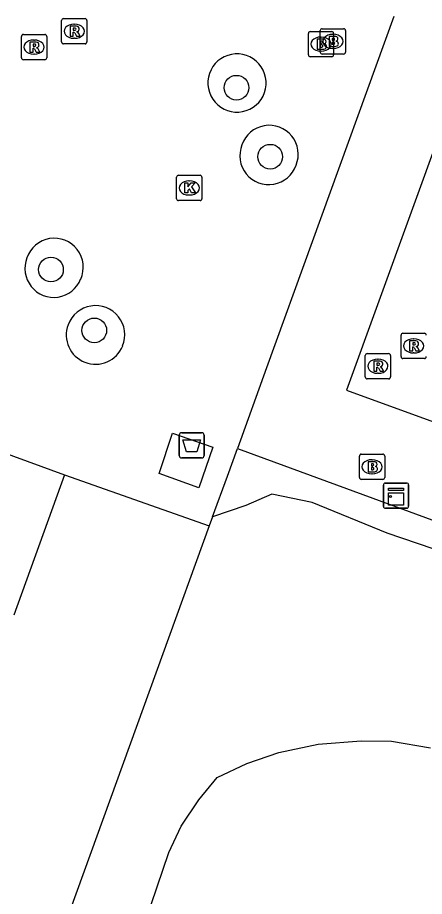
# Model space of a CAD drawing. Extents: x 155275 to 156263, y 382654 to 383635.
# Drawn here: x 155826.54 to 155842.67, y 383513.37 to 383548.17 of the extents above; entities that cross this region are included whole.
import ezdxf

# ---------------------------------------------------------------- set-up
doc = ezdxf.new("R2010")
doc.units = 0
for name, color, linetype in [('IMGEO_Afval_apart_plaats', 7, 'Continuous'), ('IMGEO_Boom', 7, 'Continuous'), ('IMGEO_Brandkraan', 7, 'Continuous'), ('IMGEO_Erf', 7, 'Continuous'), ('IMGEO_Groenvoorziening', 7, 'Continuous'), ('IMGEO_Kast', 7, 'Continuous'), ('IMGEO_Kolk', 7, 'Continuous'), ('IMGEO_Meer_plas_ven_vijver', 7, 'Continuous'), ('IMGEO_Pand', 7, 'Continuous'), ('IMGEO_Rijbaan_lokaal_gesloten', 7, 'Continuous'), ('IMGEO_Rijbaan_lokaal_open', 7, 'Continuous'), ('IMGEO_Rioolput', 7, 'Continuous'), ('IMGEO_Voetpad_open', 7, 'Continuous')]:
    doc.layers.add(name, color=color, linetype=linetype)

msp = doc.modelspace()

# ---------------------------------------------------------------- linework, layer by layer
at = {"layer": 'IMGEO_Afval_apart_plaats'}
for p, q in [((155832.946, 383530.832), (155832.946, 383531.632)), ((155832.946, 383531.632), (155832.946, 383530.832)), ((155833.046, 383531.732), (155833.836, 383531.732)), ((155833.836, 383531.732), (155833.046, 383531.732)), ((155833.936, 383531.632), (155833.936, 383530.832)), ((155833.936, 383530.832), (155833.936, 383531.632)), ((155833.836, 383530.732), (155833.046, 383530.732)), ((155833.046, 383530.732), (155833.836, 383530.732))]:
    msp.add_line(p, q, dxfattribs=at)
msp.add_lwpolyline([(155833.089, 383531.446), (155833.793, 383531.446), (155833.644, 383530.976), (155833.238, 383530.976), (155833.089, 383531.446)], dxfattribs=at)
for centre, start, end in [((155833.046, 383531.632), 90, 180), ((155833.046, 383531.632), 90, 180), ((155833.836, 383531.632), 0, 90), ((155833.836, 383531.632), 360, 90), ((155833.046, 383530.832), 180, 270), ((155833.046, 383530.832), 180, 270), ((155833.836, 383530.832), 270, 0), ((155833.836, 383530.832), 270, 0)]:
    msp.add_arc(centre, 0.1, start, end, dxfattribs=at)
at = {"layer": 'IMGEO_Boom'}
for centre in [(155835.216, 383545.396), (155836.553, 383542.664), (155827.864, 383538.194), (155829.581, 383535.785)]:
    msp.add_circle(centre, 0.489, dxfattribs=at)
at = {"layer": 'IMGEO_Brandkraan'}
for p, q in [((155838.065, 383546.695), (155838.065, 383547.547)), ((155838.14, 383547.621), (155838.992, 383547.621)), ((155838.536, 383546.804), (155838.536, 383547.656)), ((155838.611, 383547.73), (155839.463, 383547.73)), ((155839.024, 383547.51), (155839.049, 383547.51)), ((155839.066, 383547.547), (155839.066, 383546.695)), ((155839.537, 383547.656), (155839.537, 383546.804)), ((155838.553, 383547.401), (155838.578, 383547.401)), ((155838.576, 383546.841), (155838.551, 383546.841)), ((155839.047, 383546.95), (155839.022, 383546.95)), ((155838.992, 383546.621), (155838.14, 383546.621)), ((155839.463, 383546.73), (155838.611, 383546.73)), ((155840.089, 383529.957), (155840.089, 383530.809)), ((155840.164, 383530.883), (155841.016, 383530.883)), ((155841.09, 383530.809), (155841.09, 383529.957)), ((155840.577, 383530.663), (155840.602, 383530.663)), ((155840.6, 383530.103), (155840.575, 383530.103)), ((155841.016, 383529.883), (155840.164, 383529.883))]:
    msp.add_line(p, q, dxfattribs=at)
for points in [[(155838.065, 383546.695), (155838.065, 383547.547)], [(155838.14, 383547.621), (155838.992, 383547.621)], [(155838.536, 383546.804), (155838.536, 383547.656)], [(155838.611, 383547.73), (155839.463, 383547.73)], [(155839.066, 383547.547), (155839.066, 383546.695)], [(155839.537, 383547.656), (155839.537, 383546.804)], [(155838.413, 383547.321), (155838.413, 383546.921), (155838.626, 383546.921)], [(155838.644, 383547.321), (155838.413, 383547.321)], [(155838.592, 383547.24), (155838.538, 383547.24), (155838.538, 383547.164)], [(155838.538, 383547.164), (155838.591, 383547.164)], [(155838.884, 383547.43), (155838.884, 383547.03), (155839.097, 383547.03)], [(155839.115, 383547.43), (155838.884, 383547.43)], [(155839.063, 383547.349), (155839.009, 383547.349), (155839.009, 383547.273)], [(155839.009, 383547.273), (155839.062, 383547.273)], [(155839.071, 383547.197), (155839.009, 383547.197), (155839.009, 383547.116)], [(155839.009, 383547.116), (155839.071, 383547.116)], [(155838.6, 383547.088), (155838.538, 383547.088), (155838.538, 383547.007)], [(155838.538, 383547.007), (155838.6, 383547.007)], [(155838.992, 383546.621), (155838.14, 383546.621)], [(155839.463, 383546.73), (155838.611, 383546.73)], [(155840.089, 383529.957), (155840.089, 383530.809)], [(155840.164, 383530.883), (155841.016, 383530.883)], [(155841.09, 383530.809), (155841.09, 383529.957)], [(155840.437, 383530.583), (155840.437, 383530.183), (155840.65, 383530.183)], [(155840.668, 383530.583), (155840.437, 383530.583)], [(155840.616, 383530.502), (155840.562, 383530.502), (155840.562, 383530.426)], [(155840.562, 383530.426), (155840.615, 383530.426)], [(155840.624, 383530.35), (155840.562, 383530.35), (155840.562, 383530.269)], [(155840.562, 383530.269), (155840.624, 383530.269)], [(155841.016, 383529.883), (155840.164, 383529.883)]]:
    msp.add_lwpolyline(points, dxfattribs=at)
for centre, radius, start, end in [((155838.142, 383547.545), 0.0765, 91.552, 178.448), ((155838.142, 383547.545), 0.0765, 91.552, 178.448), ((155838.613, 383547.654), 0.0765, 91.552, 178.448), ((155838.613, 383547.654), 0.0765, 91.552, 178.448), ((155838.99, 383547.545), 0.0765, 1.552, 88.448), ((155838.99, 383547.545), 0.0765, 1.552, 88.448), ((155839.461, 383547.654), 0.0765, 1.552, 88.448), ((155839.461, 383547.654), 0.0765, 1.552, 88.448), ((155838.593, 383547.202), 0.0379, 267.8285, 90.9355), ((155838.648, 383547.176), 0.145, 59.4692, 91.5367), ((155838.673, 383547.223), 0.0922, 285.5137, 58.1501), ((155838.678, 383547.031), 0.105, 301.3115, 78.989), ((155839.064, 383547.311), 0.0379, 267.8285, 90.9355), ((155839.072, 383547.156), 0.0404, 269.8759, 90.5077), ((155839.119, 383547.285), 0.145, 59.4692, 91.5367), ((155839.144, 383547.332), 0.0922, 285.5137, 58.1501), ((155839.149, 383547.14), 0.105, 301.3115, 78.989), ((155838.613, 383546.806), 0.0765, 181.552, 268.448), ((155838.613, 383546.806), 0.0765, 181.552, 268.448), ((155838.601, 383547.047), 0.0404, 269.8759, 90.5077), ((155838.632, 383547.172), 0.251, 268.6676, 293.5347), ((155839.103, 383547.281), 0.251, 268.6676, 293.5347), ((155839.461, 383546.806), 0.0765, 271.552, 358.448), ((155839.461, 383546.806), 0.0765, 271.552, 358.448), ((155838.142, 383546.697), 0.0765, 181.552, 268.448), ((155838.142, 383546.697), 0.0765, 181.552, 268.448), ((155838.99, 383546.697), 0.0765, 271.552, 358.448), ((155838.99, 383546.697), 0.0765, 271.552, 358.448), ((155840.166, 383530.807), 0.0765, 91.552, 178.448), ((155840.166, 383530.807), 0.0765, 91.552, 178.448), ((155841.014, 383530.807), 0.0765, 1.552, 88.448), ((155841.014, 383530.807), 0.0765, 1.552, 88.448), ((155840.617, 383530.464), 0.0379, 267.8285, 90.9355), ((155840.672, 383530.438), 0.145, 59.4692, 91.5367), ((155840.697, 383530.485), 0.0922, 285.5137, 58.1501), ((155840.625, 383530.309), 0.0404, 269.8759, 90.5077), ((155840.656, 383530.434), 0.251, 268.6676, 293.5347), ((155840.702, 383530.293), 0.105, 301.3115, 78.989), ((155840.166, 383529.959), 0.0765, 181.552, 268.448), ((155840.166, 383529.959), 0.0765, 181.552, 268.448), ((155841.014, 383529.959), 0.0765, 271.552, 358.448), ((155841.014, 383529.959), 0.0765, 271.552, 358.448)]:
    msp.add_arc(centre, radius, start, end, dxfattribs=at)
for centre, major_axis, ratio, start_param, end_param in [((155839.023, 383547.23), (-0.387, 0.002), 0.722429, 4.712389, 7.853982), ((155839.048, 383547.23), (-0.39, 0.002), 0.717154, 1.570796, 4.712389), ((155838.552, 383547.121), (-0.387, 0.002), 0.722429, 4.712389, 7.853982), ((155838.577, 383547.121), (-0.39, 0.002), 0.717154, 1.570796, 4.712389), ((155840.576, 383530.383), (-0.387, 0.002), 0.722429, 4.712389, 7.853982), ((155840.601, 383530.383), (-0.39, 0.002), 0.717154, 1.570796, 4.712389)]:
    msp.add_ellipse(centre, major_axis=major_axis, ratio=ratio, start_param=start_param, end_param=end_param, dxfattribs=at)
at = {"layer": 'IMGEO_Erf'}
msp.add_lwpolyline([(155834.138, 383528.04), (155802.128, 383439.717), (155802.044, 383439.848)], dxfattribs=at)
at = {"layer": 'IMGEO_Groenvoorziening'}
msp.add_lwpolyline([(155852.788, 383523.803), (155841.183, 383527.749), (155838.22, 383528.976), (155836.623, 383529.304), (155835.584, 383528.848), (155834.269, 383528.401)], dxfattribs=at)
at = {"layer": 'IMGEO_Kast'}
for p, q in [((155841.115, 383529.741), (155841.956, 383529.741)), ((155841.956, 383529.741), (155841.115, 383529.741)), ((155841.04, 383528.816), (155841.04, 383529.657)), ((155841.04, 383529.657), (155841.04, 383528.816)), ((155842.04, 383529.666), (155842.04, 383528.825)), ((155842.04, 383528.825), (155842.04, 383529.666)), ((155841.965, 383528.741), (155841.124, 383528.741)), ((155841.124, 383528.741), (155841.965, 383528.741))]:
    msp.add_line(p, q, dxfattribs=at)
for points in [[(155841.235, 383529.531), (155841.835, 383529.531), (155841.835, 383529.446), (155841.235, 383529.446), (155841.235, 383529.531)], [(155841.235, 383529.356), (155841.835, 383529.356), (155841.835, 383528.867), (155841.235, 383528.867), (155841.235, 383529.356)]]:
    msp.add_lwpolyline(points, dxfattribs=at)
msp.add_circle((155841.319, 383529.205), 0.0377, dxfattribs=at)
for centre, start, end in [((155841.118, 383529.663), 92.4484, 184.2845), ((155841.118, 383529.663), 92.4484, 184.2845), ((155841.962, 383529.663), 2.4484, 94.2845), ((155841.962, 383529.663), 2.4484, 94.2845), ((155841.118, 383528.819), 182.4484, 274.2845), ((155841.118, 383528.819), 182.4484, 274.2845), ((155841.962, 383528.819), 272.4484, 4.2845), ((155841.962, 383528.819), 272.4484, 4.2845)]:
    msp.add_arc(centre, 0.0779, start, end, dxfattribs=at)
at = {"layer": 'IMGEO_Kolk'}
for p, q in [((155832.919, 383541.927), (155833.771, 383541.927)), ((155832.844, 383541.001), (155832.844, 383541.853)), ((155833.332, 383541.707), (155833.357, 383541.707)), ((155833.845, 383541.853), (155833.845, 383541.001)), ((155833.771, 383540.927), (155832.919, 383540.927)), ((155833.355, 383541.147), (155833.33, 383541.147))]:
    msp.add_line(p, q, dxfattribs=at)
for points in [[(155832.919, 383541.927), (155833.771, 383541.927)], [(155832.844, 383541.001), (155832.844, 383541.853)], [(155833.165, 383541.627), (155833.288, 383541.627), (155833.288, 383541.476), (155833.418, 383541.627), (155833.582, 383541.627), (155833.436, 383541.476), (155833.589, 383541.227), (155833.437, 383541.227), (155833.352, 383541.391), (155833.288, 383541.324), (155833.288, 383541.227), (155833.165, 383541.227), (155833.165, 383541.627)], [(155833.845, 383541.853), (155833.845, 383541.001)], [(155833.771, 383540.927), (155832.919, 383540.927)]]:
    msp.add_lwpolyline(points, dxfattribs=at)
for centre, start, end in [((155832.921, 383541.851), 91.552, 178.448), ((155832.921, 383541.851), 91.552, 178.448), ((155833.769, 383541.851), 1.552, 88.448), ((155833.769, 383541.851), 1.552, 88.448), ((155832.921, 383541.003), 181.552, 268.448), ((155832.921, 383541.003), 181.552, 268.448), ((155833.769, 383541.003), 271.552, 358.448), ((155833.769, 383541.003), 271.552, 358.448)]:
    msp.add_arc(centre, 0.0765, start, end, dxfattribs=at)
for centre, major_axis, ratio, start_param, end_param in [((155833.331, 383541.427), (-0.387, 0.002), 0.722429, 4.712389, 7.853982), ((155833.356, 383541.427), (-0.39, 0.002), 0.717154, 1.570796, 4.712389)]:
    msp.add_ellipse(centre, major_axis=major_axis, ratio=ratio, start_param=start_param, end_param=end_param, dxfattribs=at)
at = {"layer": 'IMGEO_Meer_plas_ven_vijver'}
msp.add_lwpolyline([(155801.722, 383438.959), (155801.973, 383438.955), (155802.639, 383439.172), (155803.541, 383439.534), (155804.583, 383440.594), (155809.395, 383452.096), (155810.94, 383456.516), (155817.567, 383475.003), (155826.387, 383498.439), (155831.377, 383511.689), (155832.532, 383515.106), (155833.021, 383516.146), (155833.72, 383517.195), (155834.455, 383518.079), (155835.622, 383518.636), (155836.89, 383519.063), (155838.457, 383519.394), (155840.158, 383519.527), (155841.365, 383519.524), (155842.905, 383519.259)], dxfattribs=at)
at = {"layer": 'IMGEO_Pand'}
for points in [[(155820.057, 383533.119), (155828.406, 383530.071)], [(155828.406, 383530.071), (155826.386, 383524.513)]]:
    msp.add_lwpolyline(points, dxfattribs=at)
at = {"layer": 'IMGEO_Rijbaan_lokaal_gesloten'}
msp.add_lwpolyline([(155848.443, 383557.813), (155839.582, 383533.423), (155873.88, 383520.938), (155953.014, 383492.142), (155990.266, 383437.67), (156009.401, 383409.628), (156027.144, 383383.663), (156049.518, 383350.943)], dxfattribs=at)
at = {"layer": 'IMGEO_Rijbaan_lokaal_open'}
for points in [[(155841.449, 383548.213), (155838.216, 383539.294), (155836.406, 383534.298), (155835.25, 383531.107)], [(155832.674, 383531.709), (155834.273, 383531.156), (155833.727, 383529.556), (155832.153, 383530.12), (155832.674, 383531.709)], [(155834.269, 383528.401), (155834.855, 383530.018), (155835.25, 383531.107)], [(155828.406, 383530.071), (155834.138, 383528.04)], [(155834.269, 383528.401), (155834.138, 383528.04)]]:
    msp.add_lwpolyline(points, dxfattribs=at)
for centre, radius, start, end in [((155835.237, 383545.583), 1.153, 340.9243, 160.9646), ((155835.237, 383545.582), 1.153, 160.896, 340.9929), ((155836.517, 383542.761), 1.146, 337.7731, 161.1324), ((155836.496, 383542.705), 1.146, 158.092, 340.8135), ((155827.997, 383538.289), 1.146, 335.6801, 161.1448), ((155827.977, 383538.237), 1.144, 158.3823, 338.4426), ((155829.631, 383535.606), 1.159, 337.9933, 159.6337), ((155829.63, 383535.603), 1.159, 159.4718, 338.1552)]:
    msp.add_arc(centre, radius, start, end, dxfattribs=at)
at = {"layer": 'IMGEO_Rioolput'}
for p, q in [((155828.286, 383547.207), (155828.286, 383548.059)), ((155828.361, 383548.133), (155829.213, 383548.133)), ((155828.774, 383547.913), (155828.799, 383547.913)), ((155829.287, 383548.059), (155829.287, 383547.207)), ((155826.769, 383547.503), (155827.621, 383547.503)), ((155826.694, 383546.577), (155826.694, 383547.429)), ((155827.182, 383547.283), (155827.207, 383547.283)), ((155827.695, 383547.429), (155827.695, 383546.577)), ((155829.213, 383547.133), (155828.361, 383547.133)), ((155828.797, 383547.353), (155828.772, 383547.353)), ((155827.621, 383546.503), (155826.769, 383546.503)), ((155827.205, 383546.723), (155827.18, 383546.723)), ((155841.813, 383535.672), (155842.665, 383535.672)), ((155841.738, 383534.746), (155841.738, 383535.598)), ((155842.226, 383535.452), (155842.251, 383535.452)), ((155840.319, 383533.94), (155840.319, 383534.792)), ((155840.394, 383534.866), (155841.246, 383534.866)), ((155840.807, 383534.646), (155840.832, 383534.646)), ((155841.32, 383534.792), (155841.32, 383533.94)), ((155842.665, 383534.672), (155841.813, 383534.672)), ((155842.249, 383534.892), (155842.224, 383534.892)), ((155840.83, 383534.086), (155840.805, 383534.086)), ((155841.246, 383533.866), (155840.394, 383533.866))]:
    msp.add_line(p, q, dxfattribs=at)
for points in [[(155828.286, 383547.207), (155828.286, 383548.059)], [(155828.361, 383548.133), (155829.213, 383548.133)], [(155828.875, 383547.831), (155828.623, 383547.833), (155828.623, 383547.433)], [(155829.287, 383548.059), (155829.287, 383547.207)], [(155826.769, 383547.503), (155827.621, 383547.503)], [(155828.623, 383547.433), (155828.747, 383547.433), (155828.747, 383547.595), (155828.758, 383547.595)], [(155828.801, 383547.752), (155828.747, 383547.752), (155828.747, 383547.671)], [(155828.747, 383547.671), (155828.799, 383547.671)], [(155828.805, 383547.566), (155828.876, 383547.433), (155829.016, 383547.433), (155828.951, 383547.559)], [(155826.694, 383546.577), (155826.694, 383547.429)], [(155827.283, 383547.201), (155827.031, 383547.203), (155827.031, 383546.803)], [(155827.209, 383547.122), (155827.155, 383547.122), (155827.155, 383547.041)], [(155827.695, 383547.429), (155827.695, 383546.577)], [(155829.213, 383547.133), (155828.361, 383547.133)], [(155827.031, 383546.803), (155827.155, 383546.803), (155827.155, 383546.965), (155827.166, 383546.965)], [(155827.155, 383547.041), (155827.207, 383547.041)], [(155827.213, 383546.936), (155827.284, 383546.803), (155827.424, 383546.803), (155827.359, 383546.929)], [(155827.621, 383546.503), (155826.769, 383546.503)], [(155841.813, 383535.672), (155842.665, 383535.672)], [(155841.738, 383534.746), (155841.738, 383535.598)], [(155842.327, 383535.37), (155842.075, 383535.372), (155842.075, 383534.972)], [(155842.253, 383535.291), (155842.199, 383535.291), (155842.199, 383535.21)], [(155842.075, 383534.972), (155842.199, 383534.972), (155842.199, 383535.134), (155842.21, 383535.134)], [(155842.199, 383535.21), (155842.251, 383535.21)], [(155842.257, 383535.105), (155842.328, 383534.972), (155842.468, 383534.972), (155842.403, 383535.098)], [(155840.319, 383533.94), (155840.319, 383534.792)], [(155840.394, 383534.866), (155841.246, 383534.866)], [(155841.32, 383534.792), (155841.32, 383533.94)], [(155842.665, 383534.672), (155841.813, 383534.672)], [(155840.908, 383534.564), (155840.656, 383534.566), (155840.656, 383534.166)], [(155840.656, 383534.166), (155840.78, 383534.166), (155840.78, 383534.328), (155840.791, 383534.328)], [(155840.834, 383534.485), (155840.78, 383534.485), (155840.78, 383534.404)], [(155840.78, 383534.404), (155840.832, 383534.404)], [(155840.838, 383534.299), (155840.909, 383534.166), (155841.049, 383534.166), (155840.984, 383534.292)], [(155841.246, 383533.866), (155840.394, 383533.866)]]:
    msp.add_lwpolyline(points, dxfattribs=at)
for centre, radius, start, end in [((155828.363, 383548.057), 0.0765, 91.552, 178.448), ((155828.363, 383548.057), 0.0765, 91.552, 178.448), ((155828.874, 383547.721), 0.109, 350.3612, 89.416), ((155829.211, 383548.057), 0.0765, 1.552, 88.448), ((155829.211, 383548.057), 0.0765, 1.552, 88.448), ((155826.771, 383547.427), 0.0765, 91.552, 178.448), ((155826.771, 383547.427), 0.0765, 91.552, 178.448), ((155827.619, 383547.427), 0.0765, 1.552, 88.448), ((155827.619, 383547.427), 0.0765, 1.552, 88.448), ((155828.757, 383547.542), 0.0533, 26.0293, 88.6989), ((155828.783, 383547.86), 0.19, 274.7715, 282.9687), ((155828.807, 383547.656), 0.0964, 77.0061, 93.1865), ((155828.821, 383547.713), 0.0378, 276.6634, 79.6772), ((155828.872, 383547.721), 0.112, 277.5842, 350.9817), ((155828.856, 383547.506), 0.108, 29.5134, 73.7905), ((155827.215, 383547.026), 0.0964, 77.0061, 93.1865), ((155827.229, 383547.083), 0.0378, 276.6634, 79.6772), ((155827.282, 383547.091), 0.109, 350.3612, 89.416), ((155828.363, 383547.209), 0.0765, 181.552, 268.448), ((155828.363, 383547.209), 0.0765, 181.552, 268.448), ((155829.211, 383547.209), 0.0765, 271.552, 358.448), ((155829.211, 383547.209), 0.0765, 271.552, 358.448), ((155827.165, 383546.912), 0.0533, 26.0293, 88.6989), ((155827.191, 383547.23), 0.19, 274.7715, 282.9687), ((155827.28, 383547.091), 0.112, 277.5842, 350.9817), ((155827.264, 383546.876), 0.108, 29.5134, 73.7905), ((155826.771, 383546.579), 0.0765, 181.552, 268.448), ((155826.771, 383546.579), 0.0765, 181.552, 268.448), ((155827.619, 383546.579), 0.0765, 271.552, 358.448), ((155827.619, 383546.579), 0.0765, 271.552, 358.448), ((155841.815, 383535.596), 0.0765, 91.552, 178.448), ((155841.815, 383535.596), 0.0765, 91.552, 178.448), ((155842.663, 383535.596), 0.0765, 1.552, 88.448), ((155842.663, 383535.596), 0.0765, 1.552, 88.448), ((155842.259, 383535.195), 0.0964, 77.0061, 93.1865), ((155842.273, 383535.252), 0.0378, 276.6634, 79.6772), ((155842.326, 383535.26), 0.109, 350.3612, 89.416), ((155842.209, 383535.081), 0.0533, 26.0293, 88.6989), ((155842.235, 383535.399), 0.19, 274.7715, 282.9687), ((155842.324, 383535.26), 0.112, 277.5842, 350.9817), ((155842.308, 383535.045), 0.108, 29.5134, 73.7905), ((155840.396, 383534.79), 0.0765, 91.552, 178.448), ((155840.396, 383534.79), 0.0765, 91.552, 178.448), ((155841.244, 383534.79), 0.0765, 1.552, 88.448), ((155841.244, 383534.79), 0.0765, 1.552, 88.448), ((155841.815, 383534.748), 0.0765, 181.552, 268.448), ((155841.815, 383534.748), 0.0765, 181.552, 268.448), ((155842.663, 383534.748), 0.0765, 271.552, 358.448), ((155842.663, 383534.748), 0.0765, 271.552, 358.448), ((155840.79, 383534.275), 0.0533, 26.0293, 88.6989), ((155840.816, 383534.593), 0.19, 274.7715, 282.9687), ((155840.84, 383534.389), 0.0964, 77.0061, 93.1865), ((155840.854, 383534.446), 0.0378, 276.6634, 79.6772), ((155840.907, 383534.454), 0.109, 350.3612, 89.416), ((155840.905, 383534.454), 0.112, 277.5842, 350.9817), ((155840.889, 383534.239), 0.108, 29.5134, 73.7905), ((155840.396, 383533.942), 0.0765, 181.552, 268.448), ((155840.396, 383533.942), 0.0765, 181.552, 268.448), ((155841.244, 383533.942), 0.0765, 271.552, 358.448), ((155841.244, 383533.942), 0.0765, 271.552, 358.448)]:
    msp.add_arc(centre, radius, start, end, dxfattribs=at)
for centre, major_axis, ratio, start_param, end_param in [((155828.773, 383547.633), (-0.387, 0.002), 0.722429, 4.712389, 7.853982), ((155828.798, 383547.633), (-0.39, 0.002), 0.717154, 1.570796, 4.712389), ((155827.181, 383547.003), (-0.387, 0.002), 0.722429, 4.712389, 7.853982), ((155827.206, 383547.003), (-0.39, 0.002), 0.717154, 1.570796, 4.712389), ((155842.225, 383535.172), (-0.387, 0.002), 0.722429, 4.712389, 7.853982), ((155842.25, 383535.172), (-0.39, 0.002), 0.717154, 1.570796, 4.712389), ((155840.806, 383534.366), (-0.387, 0.002), 0.722429, 4.712389, 7.853982), ((155840.831, 383534.366), (-0.39, 0.002), 0.717154, 1.570796, 4.712389)]:
    msp.add_ellipse(centre, major_axis=major_axis, ratio=ratio, start_param=start_param, end_param=end_param, dxfattribs=at)
at = {"layer": 'IMGEO_Voetpad_open'}
msp.add_lwpolyline([(155835.25, 383531.107), (155856.569, 383523.296), (155872.67, 383517.51)], dxfattribs=at)

doc.saveas('drawing.dxf')
